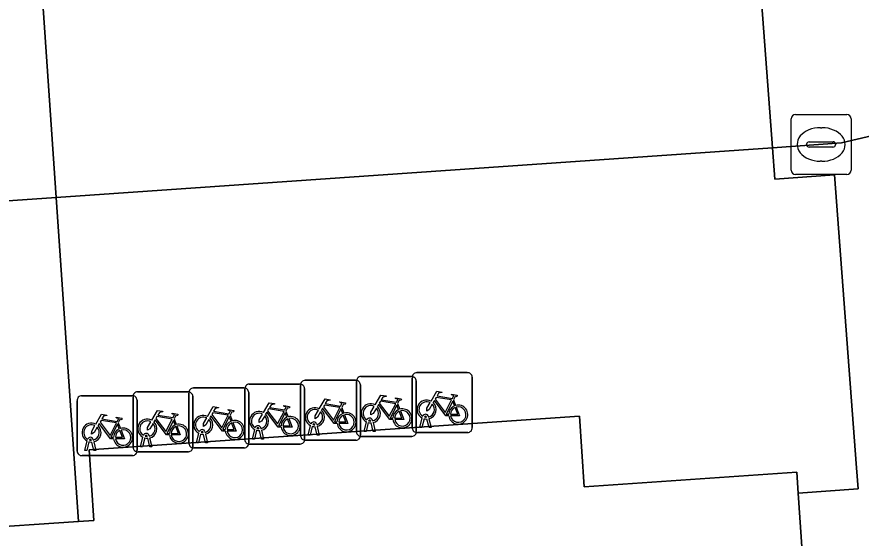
# Model space of a CAD drawing. Extents: x 161248 to 161848, y 384871 to 385383.
# Drawn here: x 161738.91 to 161753.01, y 385031.04 to 385039.74 of the extents above; entities that cross this region are included whole.
import ezdxf

# ---------------------------------------------------------------- set-up
doc = ezdxf.new("R2010")
doc.units = 0
for name, color, linetype in [('IMGEO_Fietsenrek', 7, 'Continuous'), ('IMGEO_Kolk', 7, 'Continuous'), ('IMGEO_Pand', 7, 'Continuous'), ('IMGEO_Pand_overbouw', 7, 'Continuous'), ('IMGEO_Rijbaan_lokaal_open', 7, 'Continuous'), ('IMGEO_Voetpad_open', 7, 'Continuous')]:
    doc.layers.add(name, color=color, linetype=linetype)

msp = doc.modelspace()

# ---------------------------------------------------------------- linework, layer by layer
at = {"layer": 'IMGEO_Fietsenrek'}
for p, q in [((161744.654, 385033.735), (161745.495, 385033.735)), ((161745.495, 385033.735), (161744.654, 385033.735)), ((161745.512, 385032.874), (161745.512, 385033.715)), ((161745.512, 385033.715), (161745.512, 385032.874)), ((161745.587, 385033.799), (161746.428, 385033.799)), ((161746.428, 385033.799), (161745.587, 385033.799)), ((161746.512, 385033.724), (161746.512, 385032.883)), ((161746.512, 385032.883), (161746.512, 385033.724)), ((161742.789, 385033.607), (161743.63, 385033.607)), ((161743.63, 385033.607), (161742.789, 385033.607)), ((161743.646, 385032.746), (161743.646, 385033.587)), ((161743.646, 385033.587), (161743.646, 385032.746)), ((161743.721, 385033.671), (161744.562, 385033.671)), ((161744.562, 385033.671), (161743.721, 385033.671)), ((161744.579, 385032.81), (161744.579, 385033.651)), ((161744.579, 385033.651), (161744.579, 385032.81)), ((161744.646, 385033.596), (161744.646, 385032.755)), ((161744.646, 385032.755), (161744.646, 385033.596)), ((161745.579, 385033.66), (161745.579, 385032.819)), ((161745.579, 385032.819), (161745.579, 385033.66)), ((161739.99, 385033.415), (161740.831, 385033.415)), ((161740.831, 385033.415), (161739.99, 385033.415)), ((161740.923, 385033.479), (161741.764, 385033.479)), ((161741.764, 385033.479), (161740.923, 385033.479)), ((161741.781, 385032.618), (161741.781, 385033.459)), ((161741.781, 385033.459), (161741.781, 385032.618)), ((161741.856, 385033.543), (161742.697, 385033.543)), ((161742.697, 385033.543), (161741.856, 385033.543)), ((161742.714, 385032.682), (161742.714, 385033.523)), ((161742.714, 385033.523), (161742.714, 385032.682)), ((161742.781, 385033.468), (161742.781, 385032.627)), ((161742.781, 385032.627), (161742.781, 385033.468)), ((161743.714, 385033.532), (161743.714, 385032.691)), ((161743.714, 385032.691), (161743.714, 385033.532)), ((161739.915, 385032.49), (161739.915, 385033.331)), ((161739.915, 385033.331), (161739.915, 385032.49)), ((161740.848, 385032.554), (161740.848, 385033.395)), ((161740.848, 385033.395), (161740.848, 385032.554)), ((161740.915, 385033.34), (161740.915, 385032.499)), ((161740.915, 385032.499), (161740.915, 385033.34)), ((161741.848, 385033.404), (161741.848, 385032.563)), ((161741.848, 385032.563), (161741.848, 385033.404)), ((161745.266, 385033.284), (161745.302, 385033.189)), ((161746.199, 385033.348), (161746.235, 385033.253)), ((161743.401, 385033.156), (161743.437, 385033.061)), ((161744.333, 385033.22), (161744.369, 385033.125)), ((161741.535, 385033.028), (161741.571, 385032.933)), ((161742.468, 385033.092), (161742.504, 385032.997)), ((161744.817, 385032.991), (161744.816, 385032.995)), ((161744.848, 385033.002), (161744.849, 385032.995)), ((161745.639, 385032.883), (161745.678, 385033.043)), ((161745.708, 385033.031), (161745.673, 385032.883)), ((161745.75, 385033.055), (161745.749, 385033.059)), ((161745.791, 385032.883), (161745.757, 385033.025)), ((161745.781, 385033.066), (161745.782, 385033.059)), ((161745.789, 385033.029), (161745.824, 385032.883)), ((161740.602, 385032.964), (161740.638, 385032.869)), ((161742.841, 385032.691), (161742.88, 385032.851)), ((161742.952, 385032.863), (161742.951, 385032.867)), ((161742.983, 385032.874), (161742.984, 385032.867)), ((161743.773, 385032.755), (161743.812, 385032.915)), ((161743.842, 385032.903), (161743.807, 385032.755)), ((161743.884, 385032.927), (161743.883, 385032.931)), ((161743.925, 385032.755), (161743.891, 385032.897)), ((161743.915, 385032.938), (161743.916, 385032.931)), ((161743.923, 385032.901), (161743.958, 385032.755)), ((161744.706, 385032.819), (161744.745, 385032.979)), ((161744.775, 385032.967), (161744.74, 385032.819)), ((161744.858, 385032.819), (161744.824, 385032.961)), ((161744.856, 385032.965), (161744.891, 385032.819)), ((161745.673, 385032.883), (161745.639, 385032.883)), ((161745.824, 385032.883), (161745.791, 385032.883)), ((161740.975, 385032.563), (161741.014, 385032.723)), ((161741.044, 385032.711), (161741.009, 385032.563)), ((161741.086, 385032.735), (161741.085, 385032.739)), ((161741.127, 385032.563), (161741.093, 385032.705)), ((161741.117, 385032.746), (161741.118, 385032.739)), ((161741.125, 385032.709), (161741.16, 385032.563)), ((161741.908, 385032.627), (161741.947, 385032.787)), ((161741.977, 385032.775), (161741.942, 385032.627)), ((161742.019, 385032.799), (161742.018, 385032.803)), ((161742.06, 385032.627), (161742.026, 385032.769)), ((161742.05, 385032.81), (161742.051, 385032.803)), ((161742.058, 385032.773), (161742.093, 385032.627)), ((161742.91, 385032.839), (161742.875, 385032.691)), ((161742.993, 385032.691), (161742.959, 385032.833)), ((161742.991, 385032.837), (161743.026, 385032.691)), ((161743.807, 385032.755), (161743.773, 385032.755)), ((161743.958, 385032.755), (161743.925, 385032.755)), ((161745.504, 385032.735), (161744.663, 385032.735)), ((161744.663, 385032.735), (161745.504, 385032.735)), ((161744.74, 385032.819), (161744.706, 385032.819)), ((161744.891, 385032.819), (161744.858, 385032.819)), ((161746.437, 385032.799), (161745.596, 385032.799)), ((161745.596, 385032.799), (161746.437, 385032.799)), ((161740.042, 385032.499), (161740.081, 385032.659)), ((161740.111, 385032.647), (161740.076, 385032.499)), ((161740.153, 385032.671), (161740.152, 385032.675)), ((161740.194, 385032.499), (161740.16, 385032.641)), ((161740.184, 385032.682), (161740.185, 385032.675)), ((161740.192, 385032.645), (161740.227, 385032.499)), ((161741.009, 385032.563), (161740.975, 385032.563)), ((161741.16, 385032.563), (161741.127, 385032.563)), ((161741.942, 385032.627), (161741.908, 385032.627)), ((161742.093, 385032.627), (161742.06, 385032.627)), ((161743.639, 385032.607), (161742.798, 385032.607)), ((161742.798, 385032.607), (161743.639, 385032.607)), ((161742.875, 385032.691), (161742.841, 385032.691)), ((161743.026, 385032.691), (161742.993, 385032.691)), ((161744.571, 385032.671), (161743.73, 385032.671)), ((161743.73, 385032.671), (161744.571, 385032.671)), ((161740.076, 385032.499), (161740.042, 385032.499)), ((161740.227, 385032.499), (161740.194, 385032.499)), ((161741.773, 385032.479), (161740.932, 385032.479)), ((161740.932, 385032.479), (161741.773, 385032.479)), ((161742.706, 385032.543), (161741.865, 385032.543)), ((161741.865, 385032.543), (161742.706, 385032.543)), ((161740.84, 385032.415), (161739.999, 385032.415)), ((161739.999, 385032.415), (161740.84, 385032.415))]:
    msp.add_line(p, q, dxfattribs=at)
for points in [[(161744.892, 385033.261), (161744.987, 385033.425), (161745.073, 385033.411), (161745.075, 385033.402), (161745.019, 385033.391), (161744.992, 385033.346), (161745.248, 385033.305)], [(161745.825, 385033.325), (161745.92, 385033.489), (161746.006, 385033.475), (161746.008, 385033.466), (161745.952, 385033.455), (161745.925, 385033.41), (161746.181, 385033.369)], [(161746.181, 385033.369), (161746.206, 385033.418), (161746.2, 385033.422), (161746.177, 385033.426), (161746.165, 385033.433), (161746.164, 385033.436), (161746.166, 385033.441), (161746.261, 385033.426), (161746.263, 385033.416), (161746.253, 385033.403), (161746.241, 385033.397), (161746.227, 385033.403), (161746.199, 385033.348)], [(161743.027, 385033.133), (161743.122, 385033.297), (161743.208, 385033.283), (161743.21, 385033.274), (161743.154, 385033.263), (161743.127, 385033.218), (161743.383, 385033.177)], [(161743.959, 385033.197), (161744.054, 385033.361), (161744.14, 385033.347), (161744.142, 385033.338), (161744.086, 385033.327), (161744.059, 385033.282), (161744.315, 385033.241)], [(161744.315, 385033.241), (161744.34, 385033.29), (161744.334, 385033.294), (161744.311, 385033.298), (161744.299, 385033.305), (161744.298, 385033.308), (161744.3, 385033.313), (161744.395, 385033.298), (161744.397, 385033.288), (161744.387, 385033.275), (161744.375, 385033.269), (161744.361, 385033.275), (161744.333, 385033.22)], [(161745.188, 385033.017), (161745.138, 385033.017), (161744.947, 385033.268), (161744.928, 385033.236)], [(161745.235, 385033.28), (161744.978, 385033.321), (161744.961, 385033.292), (161745.128, 385033.072), (161745.235, 385033.28)], [(161745.248, 385033.305), (161745.273, 385033.354), (161745.267, 385033.358), (161745.244, 385033.362), (161745.232, 385033.369), (161745.231, 385033.372), (161745.233, 385033.377), (161745.328, 385033.362), (161745.33, 385033.352), (161745.32, 385033.339), (161745.308, 385033.333), (161745.294, 385033.339), (161745.266, 385033.284)], [(161745.846, 385033.273), (161745.794, 385033.183), (161745.754, 385033.158), (161745.755, 385033.205), (161745.81, 385033.299)], [(161746.121, 385033.081), (161746.071, 385033.081), (161745.88, 385033.332), (161745.861, 385033.3)], [(161746.168, 385033.344), (161745.911, 385033.385), (161745.894, 385033.356), (161746.061, 385033.136), (161746.168, 385033.344)], [(161746.216, 385033.246), (161746.186, 385033.323), (161746.077, 385033.105), (161746.12, 385033.105)], [(161741.161, 385033.005), (161741.256, 385033.169), (161741.342, 385033.155), (161741.344, 385033.146), (161741.288, 385033.135), (161741.261, 385033.09), (161741.517, 385033.049)], [(161742.094, 385033.069), (161742.189, 385033.233), (161742.275, 385033.219), (161742.277, 385033.21), (161742.221, 385033.199), (161742.194, 385033.154), (161742.45, 385033.113)], [(161742.437, 385033.088), (161742.18, 385033.129), (161742.163, 385033.1), (161742.33, 385032.88), (161742.437, 385033.088)], [(161742.45, 385033.113), (161742.475, 385033.162), (161742.469, 385033.166), (161742.446, 385033.17), (161742.434, 385033.177), (161742.433, 385033.18), (161742.435, 385033.185), (161742.53, 385033.17), (161742.532, 385033.16), (161742.522, 385033.147), (161742.51, 385033.141), (161742.496, 385033.147), (161742.468, 385033.092)], [(161743.323, 385032.889), (161743.273, 385032.889), (161743.082, 385033.14), (161743.063, 385033.108)], [(161743.37, 385033.152), (161743.113, 385033.193), (161743.096, 385033.164), (161743.263, 385032.944), (161743.37, 385033.152)], [(161743.418, 385033.054), (161743.388, 385033.131), (161743.279, 385032.913), (161743.322, 385032.913)], [(161743.383, 385033.177), (161743.408, 385033.226), (161743.402, 385033.23), (161743.379, 385033.234), (161743.367, 385033.241), (161743.366, 385033.244), (161743.368, 385033.249), (161743.463, 385033.234), (161743.465, 385033.224), (161743.455, 385033.211), (161743.443, 385033.205), (161743.429, 385033.211), (161743.401, 385033.156)], [(161743.98, 385033.145), (161743.928, 385033.055), (161743.888, 385033.03), (161743.889, 385033.077), (161743.944, 385033.171)], [(161744.255, 385032.953), (161744.205, 385032.953), (161744.014, 385033.204), (161743.995, 385033.172)], [(161744.302, 385033.216), (161744.045, 385033.257), (161744.028, 385033.228), (161744.195, 385033.008), (161744.302, 385033.216)], [(161744.35, 385033.118), (161744.32, 385033.195), (161744.211, 385032.977), (161744.254, 385032.977)], [(161744.913, 385033.209), (161744.861, 385033.119), (161744.821, 385033.094), (161744.822, 385033.141), (161744.877, 385033.235)], [(161745.283, 385033.182), (161745.253, 385033.259), (161745.144, 385033.041), (161745.187, 385033.041)], [(161745.217, 385033.041), (161745.337, 385033.04), (161745.293, 385033.154)], [(161745.313, 385033.161), (161745.368, 385033.016), (161745.218, 385033.016)], [(161746.15, 385033.105), (161746.27, 385033.104), (161746.226, 385033.218)], [(161746.246, 385033.225), (161746.301, 385033.08), (161746.151, 385033.08)], [(161740.228, 385032.941), (161740.323, 385033.105), (161740.409, 385033.091), (161740.411, 385033.082), (161740.355, 385033.071), (161740.328, 385033.026), (161740.584, 385032.985)], [(161740.571, 385032.96), (161740.314, 385033.001), (161740.297, 385032.972), (161740.464, 385032.752), (161740.571, 385032.96)], [(161740.584, 385032.985), (161740.609, 385033.034), (161740.603, 385033.038), (161740.58, 385033.042), (161740.568, 385033.049), (161740.567, 385033.052), (161740.569, 385033.057), (161740.664, 385033.042), (161740.666, 385033.032), (161740.656, 385033.019), (161740.644, 385033.013), (161740.63, 385033.019), (161740.602, 385032.964)], [(161741.457, 385032.761), (161741.407, 385032.761), (161741.216, 385033.012), (161741.197, 385032.98)], [(161741.504, 385033.024), (161741.247, 385033.065), (161741.23, 385033.036), (161741.397, 385032.816), (161741.504, 385033.024)], [(161741.552, 385032.926), (161741.522, 385033.003), (161741.413, 385032.785), (161741.456, 385032.785)], [(161741.517, 385033.049), (161741.542, 385033.098), (161741.536, 385033.102), (161741.513, 385033.106), (161741.501, 385033.113), (161741.5, 385033.116), (161741.502, 385033.121), (161741.597, 385033.106), (161741.599, 385033.096), (161741.589, 385033.083), (161741.577, 385033.077), (161741.563, 385033.083), (161741.535, 385033.028)], [(161742.115, 385033.017), (161742.063, 385032.927), (161742.023, 385032.902), (161742.024, 385032.949), (161742.079, 385033.043)], [(161742.39, 385032.825), (161742.34, 385032.825), (161742.149, 385033.076), (161742.13, 385033.044)], [(161742.485, 385032.99), (161742.455, 385033.067), (161742.346, 385032.849), (161742.389, 385032.849)], [(161743.048, 385033.081), (161742.996, 385032.991), (161742.956, 385032.966), (161742.957, 385033.013), (161743.012, 385033.107)], [(161743.352, 385032.913), (161743.472, 385032.912), (161743.428, 385033.026)], [(161743.448, 385033.033), (161743.503, 385032.888), (161743.353, 385032.888)], [(161744.284, 385032.977), (161744.404, 385032.976), (161744.36, 385033.09)], [(161744.38, 385033.097), (161744.435, 385032.952), (161744.285, 385032.952)], [(161740.249, 385032.889), (161740.197, 385032.799), (161740.157, 385032.774), (161740.158, 385032.821), (161740.213, 385032.915)], [(161740.524, 385032.697), (161740.474, 385032.697), (161740.283, 385032.948), (161740.264, 385032.916)], [(161740.619, 385032.862), (161740.589, 385032.939), (161740.48, 385032.721), (161740.523, 385032.721)], [(161740.649, 385032.841), (161740.704, 385032.696), (161740.554, 385032.696)], [(161741.182, 385032.953), (161741.13, 385032.863), (161741.09, 385032.838), (161741.091, 385032.885), (161741.146, 385032.979)], [(161741.486, 385032.785), (161741.606, 385032.784), (161741.562, 385032.898)], [(161741.582, 385032.905), (161741.637, 385032.76), (161741.487, 385032.76)], [(161742.419, 385032.849), (161742.539, 385032.848), (161742.495, 385032.962)], [(161742.515, 385032.969), (161742.57, 385032.824), (161742.42, 385032.824)], [(161740.553, 385032.721), (161740.673, 385032.72), (161740.629, 385032.834)]]:
    msp.add_lwpolyline(points, dxfattribs=at)
for centre, radius, start, end in [((161744.657, 385033.657), 0.0779, 92.4484, 184.2845), ((161744.657, 385033.657), 0.0779, 92.4484, 184.2845), ((161745.501, 385033.657), 0.0779, 2.4484, 94.2845), ((161745.501, 385033.657), 0.0779, 2.4484, 94.2845), ((161745.59, 385033.721), 0.0779, 92.4484, 184.2845), ((161745.59, 385033.721), 0.0779, 92.4484, 184.2845), ((161746.434, 385033.721), 0.0779, 2.4484, 94.2845), ((161746.434, 385033.721), 0.0779, 2.4484, 94.2845), ((161742.792, 385033.529), 0.0779, 92.4484, 184.2845), ((161742.792, 385033.529), 0.0779, 92.4484, 184.2845), ((161743.636, 385033.529), 0.0779, 2.4484, 94.2845), ((161743.636, 385033.529), 0.0779, 2.4484, 94.2845), ((161743.724, 385033.593), 0.0779, 92.4484, 184.2845), ((161743.724, 385033.593), 0.0779, 92.4484, 184.2845), ((161744.568, 385033.593), 0.0779, 2.4484, 94.2845), ((161744.568, 385033.593), 0.0779, 2.4484, 94.2845), ((161739.993, 385033.337), 0.0779, 92.4484, 184.2845), ((161739.993, 385033.337), 0.0779, 92.4484, 184.2845), ((161740.837, 385033.337), 0.0779, 2.4484, 94.2845), ((161740.837, 385033.337), 0.0779, 2.4484, 94.2845), ((161740.926, 385033.401), 0.0779, 92.4484, 184.2845), ((161740.926, 385033.401), 0.0779, 92.4484, 184.2845), ((161741.77, 385033.401), 0.0779, 2.4484, 94.2845), ((161741.77, 385033.401), 0.0779, 2.4484, 94.2845), ((161741.859, 385033.465), 0.0779, 92.4484, 184.2845), ((161741.859, 385033.465), 0.0779, 92.4484, 184.2845), ((161742.703, 385033.465), 0.0779, 2.4484, 94.2845), ((161742.703, 385033.465), 0.0779, 2.4484, 94.2845), ((161744.819, 385033.12), 0.159, 62.6766, 242.1369), ((161745.752, 385033.184), 0.159, 62.6766, 242.1369), ((161745.752, 385033.184), 0.129, 63.3192, 238.903), ((161745.752, 385033.184), 0.129, 283.6043, 43.4302), ((161745.752, 385033.184), 0.159, 283.5766, 46.6042), ((161742.954, 385032.992), 0.159, 62.6766, 242.1369), ((161743.886, 385033.056), 0.159, 62.6766, 242.1369), ((161743.886, 385033.056), 0.129, 63.3192, 238.903), ((161743.886, 385033.056), 0.129, 283.6043, 43.4302), ((161743.886, 385033.056), 0.159, 283.5766, 46.6042), ((161744.413, 385032.972), 0.159, 187.0065, 105.7708), ((161744.819, 385033.12), 0.129, 63.3192, 238.903), ((161744.819, 385033.12), 0.129, 283.6043, 43.4302), ((161744.819, 385033.12), 0.159, 283.5766, 46.6042), ((161745.346, 385033.036), 0.159, 113.3408, 178.3217), ((161745.346, 385033.036), 0.159, 187.0065, 105.7708), ((161745.346, 385033.036), 0.129, 113.923, 177.9556), ((161745.346, 385033.036), 0.129, 188.6715, 104.5883), ((161746.279, 385033.1), 0.159, 113.3408, 178.3217), ((161746.279, 385033.1), 0.159, 187.0065, 105.7708), ((161746.279, 385033.1), 0.129, 113.923, 177.9556), ((161746.279, 385033.1), 0.129, 188.6715, 104.5883), ((161741.088, 385032.864), 0.159, 62.6766, 242.1369), ((161741.088, 385032.864), 0.129, 63.3192, 238.903), ((161742.021, 385032.928), 0.159, 62.6766, 242.1369), ((161742.021, 385032.928), 0.129, 63.3192, 238.903), ((161742.021, 385032.928), 0.129, 283.6043, 43.4302), ((161742.021, 385032.928), 0.159, 283.5766, 46.6042), ((161742.548, 385032.844), 0.159, 113.3408, 178.3217), ((161742.548, 385032.844), 0.159, 187.0065, 105.7708), ((161742.954, 385032.992), 0.129, 63.3192, 238.903), ((161742.954, 385032.992), 0.129, 283.6043, 43.4302), ((161742.954, 385032.992), 0.159, 283.5766, 46.6042), ((161743.481, 385032.908), 0.159, 113.3408, 178.3217), ((161743.481, 385032.908), 0.159, 187.0065, 105.7708), ((161743.481, 385032.908), 0.129, 113.923, 177.9556), ((161743.481, 385032.908), 0.129, 188.6715, 104.5883), ((161744.413, 385032.972), 0.159, 113.3408, 178.3217), ((161744.413, 385032.972), 0.129, 113.923, 177.9556), ((161744.413, 385032.972), 0.129, 188.6715, 104.5883), ((161744.799, 385032.991), 0.0499, 12.8025, 158.6934), ((161744.799, 385032.991), 0.0174, 12.8025, 163.4502), ((161744.819, 385033.12), 0.129, 253.415, 269.0204), ((161745.732, 385033.055), 0.0499, 12.8025, 158.6934), ((161745.752, 385033.184), 0.159, 253.9967, 271.7867), ((161745.732, 385033.055), 0.0174, 12.8025, 163.4502), ((161745.752, 385033.184), 0.129, 253.415, 269.0204), ((161740.155, 385032.8), 0.159, 62.6766, 242.1369), ((161740.155, 385032.8), 0.129, 63.3192, 238.903), ((161740.155, 385032.8), 0.129, 283.6043, 43.4302), ((161740.155, 385032.8), 0.159, 283.5766, 46.6042), ((161740.682, 385032.716), 0.159, 113.3408, 178.3217), ((161740.682, 385032.716), 0.159, 187.0065, 105.7708), ((161740.682, 385032.716), 0.129, 188.6715, 104.5883), ((161741.088, 385032.864), 0.129, 283.6043, 43.4302), ((161741.088, 385032.864), 0.159, 283.5766, 46.6042), ((161741.615, 385032.78), 0.159, 113.3408, 178.3217), ((161741.615, 385032.78), 0.159, 187.0065, 105.7708), ((161741.615, 385032.78), 0.129, 113.923, 177.9556), ((161741.615, 385032.78), 0.129, 188.6715, 104.5883), ((161742.001, 385032.799), 0.0499, 12.8025, 158.6934), ((161742.548, 385032.844), 0.129, 113.923, 177.9556), ((161742.548, 385032.844), 0.129, 188.6715, 104.5883), ((161742.934, 385032.863), 0.0499, 12.8025, 158.6934), ((161742.934, 385032.863), 0.0174, 12.8025, 163.4502), ((161742.954, 385032.992), 0.129, 253.415, 269.0204), ((161743.866, 385032.927), 0.0499, 12.8025, 158.6934), ((161743.886, 385033.056), 0.159, 253.9967, 271.7867), ((161743.866, 385032.927), 0.0174, 12.8025, 163.4502), ((161743.886, 385033.056), 0.129, 253.415, 269.0204), ((161744.819, 385033.12), 0.159, 253.9967, 271.7867), ((161745.59, 385032.877), 0.0779, 182.4484, 274.2845), ((161745.59, 385032.877), 0.0779, 182.4484, 274.2845), ((161746.434, 385032.877), 0.0779, 272.4484, 4.2845), ((161746.434, 385032.877), 0.0779, 272.4484, 4.2845), ((161740.135, 385032.671), 0.0499, 12.8025, 158.6934), ((161740.682, 385032.716), 0.129, 113.923, 177.9556), ((161741.068, 385032.735), 0.0499, 12.8025, 158.6934), ((161741.088, 385032.864), 0.159, 253.9967, 271.7867), ((161741.068, 385032.735), 0.0174, 12.8025, 163.4502), ((161741.088, 385032.864), 0.129, 253.415, 269.0204), ((161742.021, 385032.928), 0.159, 253.9967, 271.7867), ((161742.001, 385032.799), 0.0174, 12.8025, 163.4502), ((161742.021, 385032.928), 0.129, 253.415, 269.0204), ((161742.954, 385032.992), 0.159, 253.9967, 271.7867), ((161743.724, 385032.749), 0.0779, 182.4484, 274.2845), ((161743.724, 385032.749), 0.0779, 182.4484, 274.2845), ((161744.568, 385032.749), 0.0779, 272.4484, 4.2845), ((161744.568, 385032.749), 0.0779, 272.4484, 4.2845), ((161744.657, 385032.813), 0.0779, 182.4484, 274.2845), ((161744.657, 385032.813), 0.0779, 182.4484, 274.2845), ((161745.501, 385032.813), 0.0779, 272.4484, 4.2845), ((161745.501, 385032.813), 0.0779, 272.4484, 4.2845), ((161740.155, 385032.8), 0.159, 253.9967, 271.7867), ((161740.135, 385032.671), 0.0174, 12.8025, 163.4502), ((161740.155, 385032.8), 0.129, 253.415, 269.0204), ((161741.77, 385032.557), 0.0779, 272.4484, 4.2845), ((161741.77, 385032.557), 0.0779, 272.4484, 4.2845), ((161741.859, 385032.621), 0.0779, 182.4484, 274.2845), ((161741.859, 385032.621), 0.0779, 182.4484, 274.2845), ((161742.703, 385032.621), 0.0779, 272.4484, 4.2845), ((161742.703, 385032.621), 0.0779, 272.4484, 4.2845), ((161742.792, 385032.685), 0.0779, 182.4484, 274.2845), ((161742.792, 385032.685), 0.0779, 182.4484, 274.2845), ((161743.636, 385032.685), 0.0779, 272.4484, 4.2845), ((161743.636, 385032.685), 0.0779, 272.4484, 4.2845), ((161739.993, 385032.493), 0.0779, 182.4484, 274.2845), ((161739.993, 385032.493), 0.0779, 182.4484, 274.2845), ((161740.837, 385032.493), 0.0779, 272.4484, 4.2845), ((161740.837, 385032.493), 0.0779, 272.4484, 4.2845), ((161740.926, 385032.557), 0.0779, 182.4484, 274.2845), ((161740.926, 385032.557), 0.0779, 182.4484, 274.2845)]:
    msp.add_arc(centre, radius, start, end, dxfattribs=at)
at = {"layer": 'IMGEO_Kolk'}
for p, q in [((161751.913, 385038.107), (161752.765, 385038.107)), ((161751.838, 385037.181), (161751.838, 385038.033)), ((161752.839, 385038.033), (161752.839, 385037.181)), ((161752.326, 385037.887), (161752.351, 385037.887)), ((161752.14, 385037.65), (161752.538, 385037.65)), ((161752.097, 385037.601), (161752.097, 385037.613)), ((161752.535, 385037.564), (161752.137, 385037.564)), ((161752.581, 385037.613), (161752.581, 385037.601)), ((161752.349, 385037.327), (161752.324, 385037.327)), ((161752.765, 385037.107), (161751.913, 385037.107))]:
    msp.add_line(p, q, dxfattribs=at)
for points in [[(161751.913, 385038.107), (161752.765, 385038.107)], [(161751.838, 385037.181), (161751.838, 385038.033)], [(161752.839, 385038.033), (161752.839, 385037.181)], [(161752.765, 385037.107), (161751.913, 385037.107)]]:
    msp.add_lwpolyline(points, dxfattribs=at)
for centre, radius, start, end in [((161751.915, 385038.031), 0.0765, 91.552, 178.448), ((161751.915, 385038.031), 0.0765, 91.552, 178.448), ((161752.763, 385038.031), 0.0765, 1.552, 88.448), ((161752.763, 385038.031), 0.0765, 1.552, 88.448), ((161752.137, 385037.61), 0.0403, 85.8775, 175.7526), ((161752.542, 385037.612), 0.0386, 1.7309, 96.639), ((161752.134, 385037.6), 0.0366, 178.938, 274.7102), ((161752.538, 385037.607), 0.043, 264.8664, 352.4533), ((161751.915, 385037.183), 0.0765, 181.552, 268.448), ((161751.915, 385037.183), 0.0765, 181.552, 268.448), ((161752.763, 385037.183), 0.0765, 271.552, 358.448), ((161752.763, 385037.183), 0.0765, 271.552, 358.448)]:
    msp.add_arc(centre, radius, start, end, dxfattribs=at)
for centre, major_axis, ratio, start_param, end_param in [((161752.325, 385037.607), (-0.387, 0.002), 0.722429, 4.712389, 7.853982), ((161752.35, 385037.607), (-0.39, 0.002), 0.717154, 1.570796, 4.712389)]:
    msp.add_ellipse(centre, major_axis=major_axis, ratio=ratio, start_param=start_param, end_param=end_param, dxfattribs=at)
at = {"layer": 'IMGEO_Pand'}
msp.add_lwpolyline([(161751.957, 385031.79), (161751.933, 385032.139), (161748.382, 385031.895), (161748.302, 385033.074), (161740.116, 385032.512), (161740.196, 385031.334), (161739.938, 385031.316), (161738.121, 385031.192), (161735.078, 385030.983), (161733.843, 385030.898), (161718.617, 385029.853), (161718.317, 385029.832), (161719.17, 385017.398), (161724.584, 385017.77), (161732.765, 385018.331), (161739.219, 385018.774), (161742.462, 385018.996), (161747.65, 385019.352), (161752.787, 385019.705)], close=True, dxfattribs=at)
at = {"layer": 'IMGEO_Pand_overbouw'}
msp.add_lwpolyline([(161752.563, 385037.102), (161751.565, 385037.026), (161751.525, 385037.552), (161751.212, 385041.71), (161749.543, 385041.591), (161740.414, 385040.955), (161739.279, 385040.858), (161739.564, 385036.724), (161739.938, 385031.316), (161740.196, 385031.334), (161740.116, 385032.512), (161748.302, 385033.074), (161748.382, 385031.895), (161751.933, 385032.139), (161751.957, 385031.79), (161752.955, 385031.859), (161752.929, 385032.208)], close=True, dxfattribs=at)
at = {"layer": 'IMGEO_Rijbaan_lokaal_open'}
for points in [[(161747.268, 385099.1), (161747.339, 385098.062), (161747.696, 385092.869), (161748.718, 385092.94), (161749.325, 385084.251), (161748.293, 385084.179), (161748.97, 385074.332), (161750.01, 385074.405), (161750.618, 385065.706), (161749.568, 385065.633), (161750.243, 385055.806), (161751.304, 385055.88), (161751.91, 385047.201), (161750.84, 385047.126), (161751.212, 385041.71), (161751.525, 385037.552), (161752.677, 385037.632), (161753.631, 385037.858)], [(161711.062, 385034.751), (161739.564, 385036.724), (161739.279, 385040.858)]]:
    msp.add_lwpolyline(points, dxfattribs=at)
msp.add_lwpolyline([(161751.212, 385041.71), (161749.543, 385041.591), (161740.414, 385040.955), (161739.279, 385040.858), (161739.564, 385036.724), (161751.525, 385037.552)], close=True, dxfattribs=at)
at = {"layer": 'IMGEO_Voetpad_open'}
for points in [[(161756.449, 385000), (161754.046, 385032.285), (161753.631, 385037.858), (161752.677, 385037.632), (161751.525, 385037.552), (161751.565, 385037.026), (161752.563, 385037.102), (161752.929, 385032.208), (161752.955, 385031.859), (161751.957, 385031.79), (161752.787, 385019.705), (161753.13, 385014.672), (161753.502, 385009.8), (161753.839, 385004.668)], [(161719.37, 385014.49), (161719.238, 385016.402), (161719.17, 385017.398), (161718.317, 385029.832), (161718.617, 385029.853), (161718.526, 385031.19), (161731.218, 385034.077), (161733.612, 385034.241), (161733.843, 385030.898), (161735.078, 385030.983), (161734.884, 385033.817), (161737.927, 385034.026), (161738.121, 385031.192), (161739.938, 385031.316), (161739.564, 385036.724), (161711.062, 385034.751)]]:
    msp.add_lwpolyline(points, dxfattribs=at)
msp.add_lwpolyline([(161739.564, 385036.724), (161739.938, 385031.316), (161740.196, 385031.334), (161740.116, 385032.512), (161748.302, 385033.074), (161748.382, 385031.895), (161751.933, 385032.139), (161751.957, 385031.79), (161752.955, 385031.859), (161752.929, 385032.208), (161752.563, 385037.102), (161751.565, 385037.026), (161751.525, 385037.552)], close=True, dxfattribs=at)

doc.saveas('drawing.dxf')
